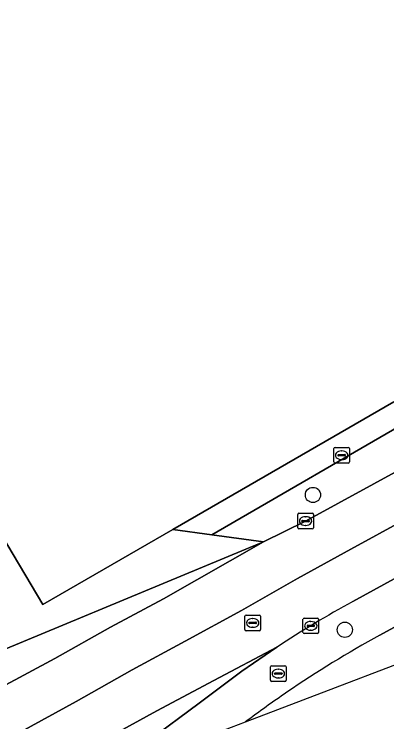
# Model space of a CAD drawing. Extents: x 157692 to 159674, y 381452 to 383291.
# Drawn here: x 159564.47 to 159588.4, y 382442.12 to 382487.61 of the extents above; entities that cross this region are included whole.
import ezdxf

# ---------------------------------------------------------------- set-up
doc = ezdxf.new("R2010")
doc.units = 0
for name, color, linetype in [('IMGEO_Berm_groen', 7, 'Continuous'), ('IMGEO_Boom', 7, 'Continuous'), ('IMGEO_Brandkraan', 7, 'Continuous'), ('IMGEO_Erf', 7, 'Continuous'), ('IMGEO_Kolk', 7, 'Continuous'), ('IMGEO_Rijbaan_regionaal_gesloten', 7, 'Continuous'), ('IMGEO_Rioolput', 7, 'Continuous'), ('IMGEO_Voetpad_open', 7, 'Continuous')]:
    doc.layers.add(name, color=color, linetype=linetype)

msp = doc.modelspace()

# ---------------------------------------------------------------- linework, layer by layer
at = {"layer": 'IMGEO_Berm_groen'}
for points in [[(159609.157, 382462.456), (159586.227, 382449.864)], [(159590.244, 382461.737), (159577.161, 382454.151), (159580.476, 382453.7), (159583.182, 382455.027), (159596.118, 382462.095)], [(159587.951, 382447.69), (159608.294, 382458.837)], [(159581.346, 382446.911), (159579.095, 382445.37), (159576.357, 382443.33), (159569.892, 382438.512)], [(159569.892, 382438.512), (159579.332, 382442.121)]]:
    msp.add_lwpolyline(points, dxfattribs=at)
for centre, radius, start, end in [((159616.688, 382394.006), 63.624, 118.60435, 123.74344), ((159622.782, 382384.307), 72.323, 118.79025, 124.34332), ((159623.521, 382383.329), 73.548, 124.38888, 126.92924)]:
    msp.add_arc(centre, radius, start, end, dxfattribs=at)
at = {"layer": 'IMGEO_Boom'}
for centre in [(159583.656, 382456.706), (159585.705, 382448.041)]:
    msp.add_circle(centre, 0.489, dxfattribs=at)
at = {"layer": 'IMGEO_Brandkraan'}
for p, q in [((159585, 382458.834), (159585, 382459.686)), ((159585.075, 382459.76), (159585.927, 382459.76)), ((159585.488, 382459.54), (159585.513, 382459.54)), ((159586.001, 382459.686), (159586.001, 382458.834)), ((159585.259, 382459.254), (159585.259, 382459.266)), ((159585.697, 382459.217), (159585.299, 382459.217)), ((159585.302, 382459.303), (159585.7, 382459.303)), ((159585.511, 382458.98), (159585.486, 382458.98)), ((159585.743, 382459.266), (159585.743, 382459.254)), ((159585.927, 382458.76), (159585.075, 382458.76))]:
    msp.add_line(p, q, dxfattribs=at)
for points in [[(159585, 382458.834), (159585, 382459.686)], [(159585.075, 382459.76), (159585.927, 382459.76)], [(159586.001, 382459.686), (159586.001, 382458.834)], [(159585.927, 382458.76), (159585.075, 382458.76)]]:
    msp.add_lwpolyline(points, dxfattribs=at)
for centre, radius, start, end in [((159585.077, 382459.684), 0.0765, 91.552, 178.448), ((159585.077, 382459.684), 0.0765, 91.552, 178.448), ((159585.925, 382459.684), 0.0765, 1.552, 88.448), ((159585.925, 382459.684), 0.0765, 1.552, 88.448), ((159585.299, 382459.263), 0.0403, 85.8775, 175.7526), ((159585.296, 382459.253), 0.0366, 178.938, 274.7102), ((159585.7, 382459.26), 0.043, 264.8664, 352.4533), ((159585.704, 382459.265), 0.0386, 1.7309, 96.639), ((159585.077, 382458.836), 0.0765, 181.552, 268.448), ((159585.077, 382458.836), 0.0765, 181.552, 268.448), ((159585.925, 382458.836), 0.0765, 271.552, 358.448), ((159585.925, 382458.836), 0.0765, 271.552, 358.448)]:
    msp.add_arc(centre, radius, start, end, dxfattribs=at)
for centre, major_axis, ratio, start_param, end_param in [((159585.487, 382459.26), (-0.387, 0.002), 0.722429, 4.712389, 7.853982), ((159585.512, 382459.26), (-0.39, 0.002), 0.717154, 1.570796, 4.712389)]:
    msp.add_ellipse(centre, major_axis=major_axis, ratio=ratio, start_param=start_param, end_param=end_param, dxfattribs=at)
at = {"layer": 'IMGEO_Erf'}
msp.add_lwpolyline([(159507.084, 382533.556), (159524.044, 382541.608), (159534.448, 382512.115), (159538.721, 382500), (159554.273, 382455.912), (159557.265, 382457.469), (159560.717, 382459.501), (159563.809, 382454.247), (159563.649, 382454.153), (159566.297, 382449.671), (159574.666, 382454.485), (159588.85, 382462.688)], dxfattribs=at)
at = {"layer": 'IMGEO_Kolk'}
for p, q in [((159582.681, 382454.601), (159582.681, 382455.453)), ((159582.756, 382455.527), (159583.608, 382455.527)), ((159583.682, 382455.453), (159583.682, 382454.601)), ((159582.94, 382455.021), (159582.94, 382455.033)), ((159583.378, 382454.984), (159582.98, 382454.984)), ((159582.983, 382455.07), (159583.381, 382455.07)), ((159583.169, 382455.307), (159583.194, 382455.307)), ((159583.424, 382455.033), (159583.424, 382455.021)), ((159583.608, 382454.527), (159582.756, 382454.527)), ((159583.192, 382454.747), (159583.167, 382454.747)), ((159583.016, 382447.865), (159583.016, 382448.717)), ((159583.091, 382448.791), (159583.943, 382448.791)), ((159583.504, 382448.571), (159583.529, 382448.571)), ((159584.017, 382448.717), (159584.017, 382447.865)), ((159583.275, 382448.285), (159583.275, 382448.297)), ((159583.713, 382448.248), (159583.315, 382448.248)), ((159583.318, 382448.334), (159583.716, 382448.334)), ((159583.759, 382448.297), (159583.759, 382448.285)), ((159583.943, 382447.791), (159583.091, 382447.791)), ((159583.527, 382448.011), (159583.502, 382448.011))]:
    msp.add_line(p, q, dxfattribs=at)
for points in [[(159582.681, 382454.601), (159582.681, 382455.453)], [(159582.756, 382455.527), (159583.608, 382455.527)], [(159583.682, 382455.453), (159583.682, 382454.601)], [(159583.608, 382454.527), (159582.756, 382454.527)], [(159583.016, 382447.865), (159583.016, 382448.717)], [(159583.091, 382448.791), (159583.943, 382448.791)], [(159584.017, 382448.717), (159584.017, 382447.865)], [(159583.943, 382447.791), (159583.091, 382447.791)]]:
    msp.add_lwpolyline(points, dxfattribs=at)
for centre, radius, start, end in [((159582.758, 382455.451), 0.0765, 91.552, 178.448), ((159582.758, 382455.451), 0.0765, 91.552, 178.448), ((159583.606, 382455.451), 0.0765, 1.552, 88.448), ((159583.606, 382455.451), 0.0765, 1.552, 88.448), ((159582.98, 382455.03), 0.0403, 85.8775, 175.7526), ((159582.977, 382455.02), 0.0366, 178.938, 274.7102), ((159583.381, 382455.027), 0.043, 264.8664, 352.4533), ((159583.385, 382455.032), 0.0386, 1.7309, 96.639), ((159582.758, 382454.603), 0.0765, 181.552, 268.448), ((159582.758, 382454.603), 0.0765, 181.552, 268.448), ((159583.606, 382454.603), 0.0765, 271.552, 358.448), ((159583.606, 382454.603), 0.0765, 271.552, 358.448), ((159583.093, 382448.715), 0.0765, 91.552, 178.448), ((159583.093, 382448.715), 0.0765, 91.552, 178.448), ((159583.941, 382448.715), 0.0765, 1.552, 88.448), ((159583.941, 382448.715), 0.0765, 1.552, 88.448), ((159583.315, 382448.294), 0.0403, 85.8775, 175.7526), ((159583.312, 382448.284), 0.0366, 178.938, 274.7102), ((159583.716, 382448.291), 0.043, 264.8664, 352.4533), ((159583.72, 382448.296), 0.0386, 1.7309, 96.639), ((159583.093, 382447.867), 0.0765, 181.552, 268.448), ((159583.093, 382447.867), 0.0765, 181.552, 268.448), ((159583.941, 382447.867), 0.0765, 271.552, 358.448), ((159583.941, 382447.867), 0.0765, 271.552, 358.448)]:
    msp.add_arc(centre, radius, start, end, dxfattribs=at)
for centre, major_axis, ratio, start_param, end_param in [((159583.168, 382455.027), (-0.387, 0.002), 0.722429, 4.712389, 7.853982), ((159583.193, 382455.027), (-0.39, 0.002), 0.717154, 1.570796, 4.712389), ((159583.503, 382448.291), (-0.387, 0.002), 0.722429, 4.712389, 7.853982), ((159583.528, 382448.291), (-0.39, 0.002), 0.717154, 1.570796, 4.712389)]:
    msp.add_ellipse(centre, major_axis=major_axis, ratio=ratio, start_param=start_param, end_param=end_param, dxfattribs=at)
at = {"layer": 'IMGEO_Rijbaan_regionaal_gesloten'}
for points in [[(159655.26, 382497.46), (159654.332, 382496.768), (159646.031, 382490.579), (159642.196, 382487.862), (159641.173, 382487.178), (159639, 382485.782), (159635.53, 382483.761), (159622.517, 382476.542), (159596.118, 382462.095), (159583.182, 382455.027), (159580.476, 382453.7), (159574.05, 382450.037), (159570.646, 382448.203), (159567.082, 382446.2), (159563.66, 382444.341), (159556.376, 382440.246)], [(159648.82, 382487.61), (159645.747, 382485.921), (159638.871, 382482.141), (159631.922, 382478.321), (159628.323, 382476.342), (159621.12, 382472.382), (159614.11, 382468.611), (159603.65, 382462.874), (159596.614, 382459.015), (159589.533, 382455.099), (159586.093, 382453.215), (159582.653, 382451.33), (159579.076, 382449.273), (159575.447, 382447.309), (159572.043, 382445.467), (159568.44, 382443.421), (159564.904, 382441.478)], [(159564.904, 382441.478), (159568.44, 382443.421), (159572.043, 382445.467), (159575.447, 382447.309), (159579.076, 382449.273), (159582.653, 382451.33), (159586.093, 382453.215), (159589.533, 382455.099), (159596.614, 382459.015), (159603.65, 382462.874), (159614.11, 382468.611), (159621.12, 382472.382), (159628.323, 382476.342), (159631.922, 382478.321), (159638.871, 382482.141), (159645.747, 382485.921), (159648.82, 382487.61)], [(159586.227, 382449.864), (159609.157, 382462.456), (159609.176, 382462.469), (159614.625, 382465.441), (159643.442, 382481.266), (159645.021, 382482.133), (159648.82, 382487.61)], [(159608.294, 382458.837), (159587.951, 382447.69)], [(159556.184, 382443.462), (159522.984, 382424.262), (159511.182, 382417.483), (159512.62, 382414.877), (159516.755, 382417.359), (159525.184, 382422.296), (159528.736, 382424.323), (159535.683, 382428.289), (159542.833, 382432.37), (159549.531, 382436.265), (159556.376, 382440.246), (159563.66, 382444.341), (159567.082, 382446.2), (159570.646, 382448.203), (159574.05, 382450.037), (159580.476, 382453.7)], [(159580.476, 382453.7), (159558.599, 382444.606)], [(159579.332, 382442.121), (159594.595, 382447.957)], [(159516.177, 382408.432), (159568.459, 382437.964), (159569.892, 382438.512), (159576.357, 382443.33), (159579.095, 382445.37), (159581.346, 382446.911), (159577.292, 382444.773), (159573.619, 382442.836), (159570.112, 382440.892), (159566.606, 382438.948), (159563.276, 382437.03), (159559.601, 382434.913), (159556.284, 382433.002), (159552.791, 382430.99), (159549.237, 382429.01), (159545.799, 382426.942), (159542.242, 382424.905), (159535.446, 382420.959), (159531.918, 382418.91), (159515.618, 382409.444), (159516.177, 382408.432)], [(159570.112, 382440.892), (159573.619, 382442.836), (159577.292, 382444.773), (159581.346, 382446.911)]]:
    msp.add_lwpolyline(points, dxfattribs=at)
for centre, radius, start, end in [((159616.688, 382394.006), 63.624, 118.60435, 123.74344), ((159622.782, 382384.307), 72.323, 118.79025, 124.34332), ((159623.521, 382383.329), 73.548, 124.38888, 126.92924)]:
    msp.add_arc(centre, radius, start, end, dxfattribs=at)
at = {"layer": 'IMGEO_Rioolput'}
for p, q in [((159579.363, 382448.98), (159580.215, 382448.98)), ((159579.288, 382448.054), (159579.288, 382448.906)), ((159579.59, 382448.523), (159579.988, 382448.523)), ((159579.776, 382448.76), (159579.801, 382448.76)), ((159580.289, 382448.906), (159580.289, 382448.054)), ((159579.547, 382448.474), (159579.547, 382448.486)), ((159579.985, 382448.437), (159579.587, 382448.437)), ((159579.799, 382448.2), (159579.774, 382448.2)), ((159580.031, 382448.486), (159580.031, 382448.474)), ((159580.215, 382447.98), (159579.363, 382447.98)), ((159580.93, 382444.798), (159580.93, 382445.65)), ((159581.005, 382445.724), (159581.857, 382445.724)), ((159581.418, 382445.504), (159581.443, 382445.504)), ((159581.931, 382445.65), (159581.931, 382444.798)), ((159581.189, 382445.218), (159581.189, 382445.23)), ((159581.627, 382445.181), (159581.229, 382445.181)), ((159581.232, 382445.267), (159581.63, 382445.267)), ((159581.441, 382444.944), (159581.416, 382444.944)), ((159581.673, 382445.23), (159581.673, 382445.218)), ((159581.857, 382444.724), (159581.005, 382444.724))]:
    msp.add_line(p, q, dxfattribs=at)
for points in [[(159579.363, 382448.98), (159580.215, 382448.98)], [(159579.288, 382448.054), (159579.288, 382448.906)], [(159580.289, 382448.906), (159580.289, 382448.054)], [(159580.215, 382447.98), (159579.363, 382447.98)], [(159580.93, 382444.798), (159580.93, 382445.65)], [(159581.005, 382445.724), (159581.857, 382445.724)], [(159581.931, 382445.65), (159581.931, 382444.798)], [(159581.857, 382444.724), (159581.005, 382444.724)]]:
    msp.add_lwpolyline(points, dxfattribs=at)
for centre, radius, start, end in [((159579.365, 382448.904), 0.0765, 91.552, 178.448), ((159579.365, 382448.904), 0.0765, 91.552, 178.448), ((159580.213, 382448.904), 0.0765, 1.552, 88.448), ((159580.213, 382448.904), 0.0765, 1.552, 88.448), ((159579.587, 382448.483), 0.0403, 85.8775, 175.7526), ((159579.992, 382448.485), 0.0386, 1.7309, 96.639), ((159579.365, 382448.056), 0.0765, 181.552, 268.448), ((159579.365, 382448.056), 0.0765, 181.552, 268.448), ((159579.584, 382448.473), 0.0366, 178.938, 274.7102), ((159579.988, 382448.48), 0.043, 264.8664, 352.4533), ((159580.213, 382448.056), 0.0765, 271.552, 358.448), ((159580.213, 382448.056), 0.0765, 271.552, 358.448), ((159581.007, 382445.648), 0.0765, 91.552, 178.448), ((159581.007, 382445.648), 0.0765, 91.552, 178.448), ((159581.855, 382445.648), 0.0765, 1.552, 88.448), ((159581.855, 382445.648), 0.0765, 1.552, 88.448), ((159581.229, 382445.227), 0.0403, 85.8775, 175.7526), ((159581.226, 382445.217), 0.0366, 178.938, 274.7102), ((159581.63, 382445.224), 0.043, 264.8664, 352.4533), ((159581.634, 382445.229), 0.0386, 1.7309, 96.639), ((159581.007, 382444.8), 0.0765, 181.552, 268.448), ((159581.007, 382444.8), 0.0765, 181.552, 268.448), ((159581.855, 382444.8), 0.0765, 271.552, 358.448), ((159581.855, 382444.8), 0.0765, 271.552, 358.448)]:
    msp.add_arc(centre, radius, start, end, dxfattribs=at)
for centre, major_axis, ratio, start_param, end_param in [((159579.775, 382448.48), (-0.387, 0.002), 0.722429, 4.712389, 7.853982), ((159579.8, 382448.48), (-0.39, 0.002), 0.717154, 1.570796, 4.712389), ((159581.417, 382445.224), (-0.387, 0.002), 0.722429, 4.712389, 7.853982), ((159581.442, 382445.224), (-0.39, 0.002), 0.717154, 1.570796, 4.712389)]:
    msp.add_ellipse(centre, major_axis=major_axis, ratio=ratio, start_param=start_param, end_param=end_param, dxfattribs=at)
at = {"layer": 'IMGEO_Voetpad_open'}
for points in [[(159588.85, 382462.688), (159574.666, 382454.485), (159577.161, 382454.151), (159590.244, 382461.737)], [(159580.476, 382453.7), (159577.161, 382454.151), (159574.666, 382454.485), (159566.297, 382449.671), (159563.649, 382454.153), (159563.809, 382454.247), (159560.717, 382459.501), (159557.265, 382457.469), (159554.273, 382455.912), (159554.604, 382454.975), (159556.265, 382450.259), (159555.996, 382450.104), (159556.494, 382449.239), (159553.466, 382447.497), (159554.202, 382446.129), (159525.289, 382429.472), (159524.067, 382431.668), (159505.433, 382420.948), (159504.022, 382423.958), (159498.357, 382421.267)], [(159558.599, 382444.606), (159580.476, 382453.7)]]:
    msp.add_lwpolyline(points, dxfattribs=at)

doc.saveas('drawing.dxf')
